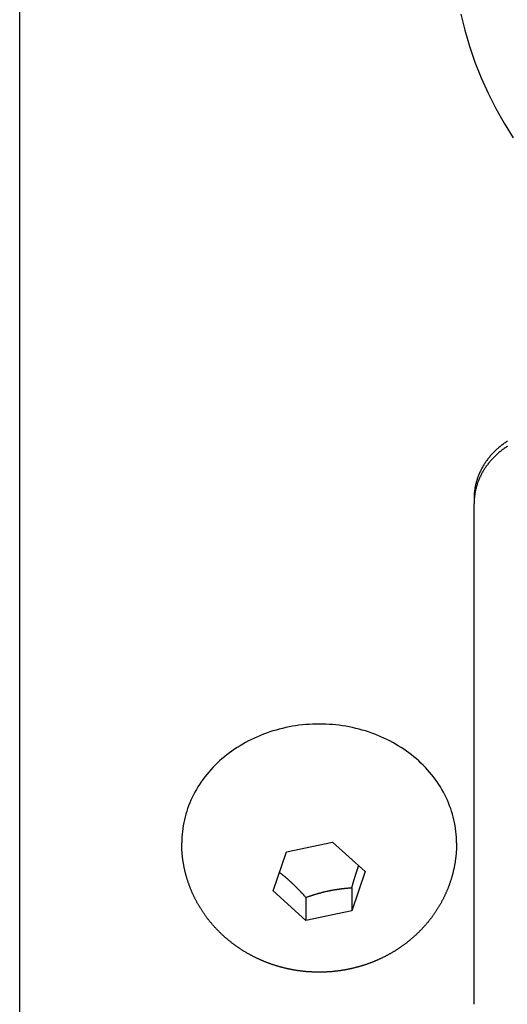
# Model space of a CAD drawing. Extents: x 1107 to 4046, y 937 to 3355.
# Tile 342 of 656: x 2125 to 2137, y 2635 to 2659. Entities that reach past the tile are written whole.
import ezdxf

# ---------------------------------------------------------------- set-up
doc = ezdxf.new("R2010")
doc.units = 0
doc.layers.add('KF_VIDA_L___C_REAR', color=7, linetype='CONTINUOUS')

# ---------------------------------------------------------------- blocks, each defined once
blk = doc.blocks.new('KF_VIDA_L___C_REAR')
at = {"layer": 'KF_VIDA_L___C_REAR'}
for p, q in [((-62, 908), (-62, 1072)), ((-51, 958.487767), (-51, 958.362767)), ((-51, 946.238411), (-51, 958.362767)), ((-58.0774, 950.145928), (-58.0774, 950.145978)), ((-55.539939, 949.935317), (-54.42853, 950.169552)), ((-54.42853, 950.169552), (-53.638591, 949.453112)), ((-51.4226, 950.145928), (-51.4226, 950.145978)), ((-55.861409, 948.984643), (-55.539939, 949.935317)), ((-53.638591, 949.453112), (-53.960061, 948.502438)), ((-53.960061, 949.061238), (-53.960061, 948.502438)), ((-55.07147, 948.268204), (-55.861409, 948.984643)), ((-55.07147, 948.827004), (-55.07147, 948.268204)), ((-53.960061, 948.502438), (-55.07147, 948.268204))]:
    blk.add_line(p, q, dxfattribs=at)
for points in [[(-51.3172, 970.226, 0), (-51.2236, 969.834, 0), (-51.1111, 969.445, 0), (-50.9798, 969.061, 0), (-50.8299, 968.682, 0), (-50.6618, 968.308, 0), (-50.4757, 967.941, 0), (-50.2719, 967.582, 0), (-50.0509, 967.23, 0)], [(-50.1914, 959.879, 0), (-50.211, 959.866, 0), (-50.2305, 959.853, 0), (-50.2497, 959.84, 0), (-50.2688, 959.827, 0), (-50.2877, 959.813, 0), (-50.3063, 959.799, 0), (-50.3248, 959.785, 0), (-50.3431, 959.771, 0), (-50.3612, 959.757, 0), (-50.3791, 959.742, 0), (-50.3968, 959.727, 0), (-50.4142, 959.713, 0), (-50.4315, 959.697, 0), (-50.4485, 959.682, 0), (-50.4653, 959.667, 0), (-50.4819, 959.651, 0), (-50.4983, 959.635, 0), (-50.5144, 959.619, 0), (-50.5303, 959.603, 0), (-50.546, 959.587, 0), (-50.5615, 959.57, 0), (-50.5767, 959.553, 0), (-50.5917, 959.537, 0), (-50.6064, 959.52, 0), (-50.6209, 959.502, 0), (-50.6352, 959.485, 0), (-50.6492, 959.468, 0), (-50.6629, 959.45, 0), (-50.6764, 959.432, 0), (-50.6897, 959.414, 0), (-50.7027, 959.396, 0), (-50.7155, 959.378, 0), (-50.7279, 959.36, 0), (-50.7402, 959.341, 0), (-50.7521, 959.323, 0), (-50.7638, 959.304, 0), (-50.7753, 959.285, 0), (-50.7864, 959.267, 0), (-50.7973, 959.247, 0), (-50.808, 959.228, 0), (-50.8183, 959.209, 0), (-50.8284, 959.19, 0), (-50.8382, 959.17, 0), (-50.8478, 959.151, 0), (-50.857, 959.131, 0), (-50.866, 959.111, 0), (-50.8747, 959.091, 0), (-50.8831, 959.071, 0), (-50.8912, 959.051, 0), (-50.8991, 959.031, 0), (-50.9066, 959.011, 0), (-50.9139, 958.991, 0), (-50.9209, 958.97, 0), (-50.9276, 958.95, 0), (-50.934, 958.929, 0), (-50.9401, 958.909, 0), (-50.9459, 958.888, 0), (-50.9514, 958.867, 0), (-50.9566, 958.846, 0), (-50.9616, 958.826, 0), (-50.9662, 958.805, 0), (-50.9706, 958.784, 0), (-50.9746, 958.763, 0), (-50.9784, 958.742, 0), (-50.9818, 958.721, 0), (-50.985, 958.7, 0), (-50.9878, 958.679, 0), (-50.9904, 958.658, 0), (-50.9926, 958.636, 0), (-50.9946, 958.615, 0), (-50.9962, 958.594, 0), (-50.9976, 958.573, 0), (-50.9986, 958.552, 0), (-50.9994, 958.53, 0), (-50.9998, 958.509, 0), (-51, 958.488, 0)], [(-50.1914, 959.754, 0), (-50.211, 959.741, 0), (-50.2305, 959.728, 0), (-50.2497, 959.715, 0), (-50.2688, 959.702, 0), (-50.2877, 959.688, 0), (-50.3063, 959.674, 0), (-50.3248, 959.66, 0), (-50.3431, 959.646, 0), (-50.3612, 959.632, 0), (-50.3791, 959.617, 0), (-50.3968, 959.602, 0), (-50.4142, 959.588, 0), (-50.4315, 959.572, 0), (-50.4485, 959.557, 0), (-50.4653, 959.542, 0), (-50.4819, 959.526, 0), (-50.4983, 959.51, 0), (-50.5144, 959.494, 0), (-50.5303, 959.478, 0), (-50.546, 959.462, 0), (-50.5615, 959.445, 0), (-50.5767, 959.428, 0), (-50.5917, 959.412, 0), (-50.6064, 959.395, 0), (-50.6209, 959.377, 0), (-50.6352, 959.36, 0), (-50.6492, 959.343, 0), (-50.6629, 959.325, 0), (-50.6764, 959.307, 0), (-50.6897, 959.289, 0), (-50.7027, 959.271, 0), (-50.7155, 959.253, 0), (-50.7279, 959.235, 0), (-50.7402, 959.216, 0), (-50.7521, 959.198, 0), (-50.7638, 959.179, 0), (-50.7753, 959.16, 0), (-50.7864, 959.142, 0), (-50.7973, 959.122, 0), (-50.808, 959.103, 0), (-50.8183, 959.084, 0), (-50.8284, 959.065, 0), (-50.8382, 959.045, 0), (-50.8478, 959.026, 0), (-50.857, 959.006, 0), (-50.866, 958.986, 0), (-50.8747, 958.966, 0), (-50.8831, 958.946, 0), (-50.8912, 958.926, 0), (-50.8991, 958.906, 0), (-50.9066, 958.886, 0), (-50.9139, 958.866, 0), (-50.9209, 958.845, 0), (-50.9276, 958.825, 0), (-50.934, 958.804, 0), (-50.9401, 958.784, 0), (-50.9459, 958.763, 0), (-50.9514, 958.742, 0), (-50.9566, 958.721, 0), (-50.9616, 958.701, 0), (-50.9662, 958.68, 0), (-50.9706, 958.659, 0), (-50.9746, 958.638, 0), (-50.9784, 958.617, 0), (-50.9818, 958.596, 0), (-50.985, 958.575, 0), (-50.9878, 958.554, 0), (-50.9904, 958.533, 0), (-50.9926, 958.511, 0), (-50.9946, 958.49, 0), (-50.9962, 958.469, 0), (-50.9976, 958.448, 0), (-50.9986, 958.427, 0), (-50.9994, 958.405, 0), (-50.9998, 958.384, 0), (-51, 958.363, 0)], [(-51.4226, 950.146, 0), (-51.4236, 950.217, 0), (-51.4266, 950.287, 0), (-51.4316, 950.358, 0), (-51.4386, 950.428, 0), (-51.4476, 950.499, 0), (-51.4586, 950.569, 0), (-51.4716, 950.639, 0), (-51.4865, 950.708, 0), (-51.5034, 950.777, 0), (-51.5223, 950.846, 0), (-51.5431, 950.915, 0), (-51.5659, 950.982, 0), (-51.5905, 951.05, 0), (-51.6171, 951.117, 0), (-51.6456, 951.183, 0), (-51.6759, 951.249, 0), (-51.7081, 951.314, 0), (-51.7421, 951.378, 0), (-51.7779, 951.442, 0), (-51.8155, 951.504, 0), (-51.8549, 951.566, 0), (-51.896, 951.627, 0), (-51.9388, 951.688, 0), (-51.9834, 951.747, 0), (-52.0296, 951.805, 0), (-52.0774, 951.863, 0), (-52.1269, 951.919, 0), (-52.1779, 951.974, 0), (-52.2305, 952.028, 0), (-52.2846, 952.081, 0), (-52.3401, 952.133, 0), (-52.3972, 952.184, 0), (-52.4556, 952.233, 0), (-52.5155, 952.281, 0), (-52.5766, 952.328, 0), (-52.6391, 952.373, 0), (-52.7029, 952.418, 0), (-52.7679, 952.461, 0), (-52.8341, 952.502, 0), (-52.9014, 952.542, 0), (-52.9698, 952.581, 0), (-53.0394, 952.618, 0), (-53.1099, 952.653, 0), (-53.1815, 952.687, 0), (-53.254, 952.72, 0), (-53.3274, 952.751, 0), (-53.4016, 952.78, 0), (-53.4767, 952.808, 0), (-53.5525, 952.835, 0), (-53.629, 952.859, 0), (-53.7063, 952.882, 0), (-53.7841, 952.904, 0), (-53.8625, 952.923, 0), (-53.9415, 952.941, 0), (-54.021, 952.958, 0), (-54.1009, 952.972, 0), (-54.1811, 952.985, 0), (-54.2618, 952.996, 0), (-54.3427, 953.006, 0), (-54.4239, 953.014, 0), (-54.5052, 953.02, 0), (-54.5867, 953.024, 0), (-54.6683, 953.027, 0), (-54.75, 953.028, 0), (-54.8317, 953.027, 0), (-54.9133, 953.024, 0), (-54.9948, 953.02, 0), (-55.0761, 953.014, 0), (-55.1573, 953.006, 0), (-55.2382, 952.996, 0), (-55.3189, 952.985, 0), (-55.3991, 952.972, 0), (-55.479, 952.958, 0), (-55.5585, 952.941, 0), (-55.6375, 952.923, 0), (-55.7159, 952.904, 0), (-55.7937, 952.882, 0), (-55.871, 952.859, 0), (-55.9475, 952.835, 0), (-56.0233, 952.808, 0), (-56.0984, 952.78, 0), (-56.1726, 952.751, 0), (-56.246, 952.72, 0), (-56.3185, 952.687, 0), (-56.3901, 952.653, 0), (-56.4606, 952.618, 0), (-56.5302, 952.581, 0), (-56.5986, 952.542, 0), (-56.6659, 952.502, 0), (-56.7321, 952.461, 0), (-56.7971, 952.418, 0), (-56.8609, 952.373, 0), (-56.9234, 952.328, 0), (-56.9845, 952.281, 0), (-57.0444, 952.233, 0), (-57.1028, 952.184, 0), (-57.1599, 952.133, 0), (-57.2154, 952.081, 0), (-57.2695, 952.028, 0), (-57.3221, 951.974, 0), (-57.3731, 951.919, 0), (-57.4226, 951.863, 0), (-57.4704, 951.805, 0), (-57.5166, 951.747, 0), (-57.5612, 951.688, 0), (-57.604, 951.627, 0), (-57.6451, 951.566, 0), (-57.6845, 951.504, 0), (-57.7221, 951.442, 0), (-57.7579, 951.378, 0), (-57.7919, 951.314, 0), (-57.8241, 951.249, 0), (-57.8544, 951.183, 0), (-57.8829, 951.117, 0), (-57.9095, 951.05, 0), (-57.9341, 950.982, 0), (-57.9569, 950.915, 0), (-57.9777, 950.846, 0), (-57.9966, 950.777, 0), (-58.0135, 950.708, 0), (-58.0284, 950.639, 0), (-58.0414, 950.569, 0), (-58.0524, 950.499, 0), (-58.0614, 950.428, 0), (-58.0684, 950.358, 0), (-58.0734, 950.287, 0), (-58.0764, 950.217, 0), (-58.0774, 950.146, 0)], [(-51.4226, 950.146, 0), (-51.4226, 950.131, 0), (-51.4228, 950.115, 0), (-51.423, 950.1, 0), (-51.4232, 950.085, 0), (-51.4236, 950.07, 0), (-51.424, 950.054, 0), (-51.4246, 950.039, 0), (-51.4252, 950.024, 0), (-51.4258, 950.009, 0), (-51.4266, 949.993, 0), (-51.4274, 949.978, 0), (-51.4283, 949.963, 0), (-51.4293, 949.948, 0), (-51.4304, 949.932, 0), (-51.4315, 949.917, 0), (-51.4328, 949.902, 0), (-51.4341, 949.887, 0), (-51.4355, 949.872, 0), (-51.4369, 949.856, 0), (-51.4385, 949.841, 0), (-51.4401, 949.826, 0), (-51.4418, 949.811, 0), (-51.4435, 949.796, 0), (-51.4454, 949.781, 0), (-51.4473, 949.766, 0), (-51.4493, 949.75, 0), (-51.4514, 949.735, 0), (-51.4535, 949.72, 0), (-51.4558, 949.705, 0), (-51.4581, 949.69, 0), (-51.4605, 949.675, 0), (-51.4629, 949.66, 0), (-51.4654, 949.645, 0), (-51.4681, 949.63, 0), (-51.4707, 949.615, 0), (-51.4735, 949.6, 0), (-51.4763, 949.585, 0), (-51.4793, 949.57, 0), (-51.4822, 949.555, 0), (-51.4853, 949.54, 0), (-51.4884, 949.526, 0), (-51.4916, 949.511, 0), (-51.4949, 949.496, 0), (-51.4983, 949.481, 0), (-51.5017, 949.466, 0), (-51.5052, 949.452, 0), (-51.5088, 949.437, 0), (-51.5125, 949.422, 0), (-51.5162, 949.407, 0), (-51.52, 949.393, 0), (-51.5239, 949.378, 0), (-51.5278, 949.363, 0), (-51.5319, 949.349, 0), (-51.536, 949.334, 0), (-51.5401, 949.32, 0), (-51.5444, 949.305, 0), (-51.5487, 949.291, 0), (-51.5531, 949.276, 0), (-51.5575, 949.262, 0), (-51.5621, 949.247, 0), (-51.5667, 949.233, 0), (-51.5713, 949.218, 0), (-51.5761, 949.204, 0), (-51.5809, 949.19, 0), (-51.5858, 949.176, 0), (-51.5908, 949.161, 0), (-51.5958, 949.147, 0), (-51.6009, 949.133, 0), (-51.6061, 949.119, 0), (-51.6113, 949.105, 0), (-51.6166, 949.091, 0), (-51.622, 949.076, 0), (-51.6274, 949.062, 0), (-51.6329, 949.048, 0), (-51.6385, 949.034, 0), (-51.6442, 949.021, 0), (-51.6499, 949.007, 0), (-51.6557, 948.993, 0), (-51.6615, 948.979, 0), (-51.6674, 948.965, 0), (-51.6734, 948.951, 0), (-51.6794, 948.938, 0), (-51.6856, 948.924, 0), (-51.6917, 948.91, 0), (-51.698, 948.897, 0), (-51.7043, 948.883, 0), (-51.7106, 948.87, 0), (-51.7171, 948.856, 0), (-51.7236, 948.843, 0), (-51.7301, 948.829, 0), (-51.7368, 948.816, 0), (-51.7434, 948.802, 0), (-51.7502, 948.789, 0), (-51.757, 948.776, 0), (-51.7639, 948.763, 0), (-51.7708, 948.749, 0), (-51.7778, 948.736, 0), (-51.7848, 948.723, 0), (-51.792, 948.71, 0), (-51.7991, 948.697, 0), (-51.8064, 948.684, 0), (-51.8137, 948.671, 0), (-51.821, 948.658, 0), (-51.8284, 948.645, 0), (-51.8359, 948.632, 0), (-51.8434, 948.62, 0), (-51.851, 948.607, 0), (-51.8587, 948.594, 0), (-51.8664, 948.581, 0), (-51.8741, 948.569, 0), (-51.8819, 948.556, 0), (-51.8898, 948.544, 0), (-51.8978, 948.531, 0), (-51.9057, 948.519, 0), (-51.9138, 948.506, 0), (-51.9219, 948.494, 0), (-51.93, 948.482, 0), (-51.9382, 948.469, 0), (-51.9465, 948.457, 0), (-51.9548, 948.445, 0), (-51.9632, 948.433, 0), (-51.9716, 948.421, 0), (-51.9801, 948.409, 0), (-51.9886, 948.397, 0), (-51.9972, 948.385, 0), (-52.0058, 948.373, 0), (-52.0145, 948.361, 0), (-52.0233, 948.349, 0), (-52.032, 948.337, 0), (-52.0409, 948.326, 0), (-52.0498, 948.314, 0), (-52.0587, 948.302, 0), (-52.0677, 948.291, 0), (-52.0767, 948.279, 0), (-52.0858, 948.268, 0), (-52.095, 948.256, 0), (-52.1042, 948.245, 0), (-52.1134, 948.234, 0), (-52.1227, 948.222, 0), (-52.132, 948.211, 0), (-52.1414, 948.2, 0), (-52.1508, 948.189, 0), (-52.1603, 948.178, 0), (-52.1698, 948.167, 0), (-52.1794, 948.156, 0), (-52.189, 948.145, 0), (-52.1986, 948.134, 0), (-52.2083, 948.123, 0), (-52.2181, 948.112, 0), (-52.2279, 948.101, 0), (-52.2377, 948.091, 0), (-52.2476, 948.08, 0), (-52.2575, 948.07, 0), (-52.2675, 948.059, 0), (-52.2775, 948.048, 0), (-52.2875, 948.038, 0), (-52.2976, 948.028, 0), (-52.3077, 948.017, 0), (-52.3179, 948.007, 0), (-52.3281, 947.997, 0), (-52.3384, 947.987, 0), (-52.3487, 947.976, 0), (-52.3591, 947.966, 0), (-52.3694, 947.956, 0), (-52.3799, 947.946, 0), (-52.3903, 947.936, 0), (-52.4008, 947.927, 0), (-52.4114, 947.917, 0), (-52.422, 947.907, 0), (-52.4326, 947.897, 0), (-52.4432, 947.887, 0), (-52.4539, 947.878, 0), (-52.4647, 947.868, 0), (-52.4754, 947.859, 0), (-52.4863, 947.849, 0), (-52.4971, 947.84, 0), (-52.508, 947.831, 0), (-52.5189, 947.821, 0), (-52.5299, 947.812, 0), (-52.5409, 947.803, 0), (-52.5519, 947.794, 0), (-52.5629, 947.784, 0), (-52.574, 947.775, 0), (-52.5852, 947.766, 0), (-52.5963, 947.757, 0), (-52.6075, 947.749, 0), (-52.6188, 947.74, 0), (-52.63, 947.731, 0), (-52.6413, 947.722, 0), (-52.6527, 947.714, 0), (-52.664, 947.705, 0), (-52.6754, 947.696, 0), (-52.6869, 947.688, 0), (-52.6983, 947.679, 0), (-52.7098, 947.671, 0), (-52.7214, 947.663, 0), (-52.7329, 947.654, 0), (-52.7445, 947.646, 0), (-52.7561, 947.638, 0), (-52.7678, 947.63, 0), (-52.7794, 947.622, 0), (-52.7911, 947.614, 0), (-52.8029, 947.606, 0), (-52.8146, 947.598, 0), (-52.8264, 947.59, 0), (-52.8383, 947.582, 0), (-52.8501, 947.574, 0), (-52.862, 947.566, 0), (-52.8739, 947.559, 0), (-52.8858, 947.551, 0), (-52.8978, 947.544, 0), (-52.9098, 947.536, 0), (-52.9218, 947.529, 0), (-52.9338, 947.521, 0), (-52.9459, 947.514, 0), (-52.958, 947.507, 0), (-52.9701, 947.499, 0), (-52.9822, 947.492, 0), (-52.9944, 947.485, 0), (-53.0066, 947.478, 0), (-53.0188, 947.471, 0), (-53.0311, 947.464, 0), (-53.0434, 947.457, 0), (-53.0557, 947.45, 0), (-53.068, 947.444, 0), (-53.0803, 947.437, 0), (-53.0927, 947.43, 0), (-53.1051, 947.423, 0), (-53.1175, 947.417, 0), (-53.1299, 947.41, 0), (-53.1424, 947.404, 0), (-53.1549, 947.397, 0), (-53.1674, 947.391, 0), (-53.1799, 947.385, 0), (-53.1925, 947.378, 0), (-53.205, 947.372, 0), (-53.2176, 947.366, 0), (-53.2303, 947.36, 0), (-53.2429, 947.354, 0), (-53.2555, 947.348, 0), (-53.2682, 947.342, 0), (-53.2809, 947.336, 0), (-53.2936, 947.33, 0), (-53.3064, 947.324, 0), (-53.3191, 947.319, 0), (-53.3319, 947.313, 0), (-53.3447, 947.307, 0), (-53.3575, 947.302, 0), (-53.3704, 947.296, 0), (-53.3832, 947.291, 0), (-53.3961, 947.286, 0), (-53.409, 947.28, 0), (-53.4219, 947.275, 0), (-53.4348, 947.27, 0), (-53.4478, 947.264, 0), (-53.4608, 947.259, 0), (-53.4737, 947.254, 0), (-53.4867, 947.249, 0), (-53.4997, 947.244, 0), (-53.5128, 947.239, 0), (-53.5258, 947.234, 0), (-53.5389, 947.23, 0), (-53.552, 947.225, 0), (-53.5651, 947.22, 0), (-53.5782, 947.216, 0), (-53.5913, 947.211, 0), (-53.6044, 947.206, 0), (-53.6176, 947.202, 0), (-53.6307, 947.197, 0), (-53.6439, 947.193, 0), (-53.6571, 947.189, 0), (-53.6703, 947.184, 0), (-53.6836, 947.18, 0), (-53.6968, 947.176, 0), (-53.7101, 947.172, 0), (-53.7233, 947.168, 0), (-53.7366, 947.164, 0), (-53.7499, 947.16, 0), (-53.7632, 947.156, 0), (-53.7765, 947.152, 0), (-53.7898, 947.148, 0), (-53.8032, 947.145, 0), (-53.8165, 947.141, 0), (-53.8299, 947.137, 0), (-53.8433, 947.134, 0), (-53.8567, 947.13, 0), (-53.8701, 947.127, 0), (-53.8835, 947.123, 0), (-53.8969, 947.12, 0), (-53.9103, 947.117, 0), (-53.9238, 947.113, 0), (-53.9372, 947.11, 0), (-53.9507, 947.107, 0), (-53.9641, 947.104, 0), (-53.9776, 947.101, 0), (-53.9911, 947.098, 0), (-54.0046, 947.095, 0), (-54.0181, 947.092, 0), (-54.0317, 947.089, 0), (-54.0452, 947.087, 0), (-54.0587, 947.084, 0), (-54.0723, 947.081, 0), (-54.0858, 947.079, 0), (-54.0994, 947.076, 0), (-54.113, 947.074, 0), (-54.1265, 947.071, 0), (-54.1401, 947.069, 0), (-54.1537, 947.066, 0), (-54.1673, 947.064, 0), (-54.1809, 947.062, 0), (-54.1946, 947.06, 0), (-54.2082, 947.057, 0), (-54.2218, 947.055, 0), (-54.2355, 947.053, 0), (-54.2491, 947.051, 0), (-54.2628, 947.049, 0), (-54.2764, 947.048, 0), (-54.2901, 947.046, 0), (-54.3037, 947.044, 0), (-54.3174, 947.042, 0), (-54.3311, 947.041, 0), (-54.3448, 947.039, 0), (-54.3585, 947.038, 0), (-54.3722, 947.036, 0), (-54.3859, 947.035, 0), (-54.3996, 947.033, 0), (-54.4133, 947.032, 0), (-54.427, 947.031, 0), (-54.4407, 947.029, 0), (-54.4544, 947.028, 0), (-54.4682, 947.027, 0), (-54.4819, 947.026, 0), (-54.4956, 947.025, 0), (-54.5093, 947.024, 0), (-54.5231, 947.023, 0), (-54.5368, 947.022, 0), (-54.5506, 947.022, 0), (-54.5643, 947.021, 0), (-54.5781, 947.02, 0), (-54.5918, 947.019, 0), (-54.6056, 947.019, 0), (-54.6193, 947.018, 0), (-54.6331, 947.018, 0), (-54.6468, 947.017, 0), (-54.6606, 947.017, 0), (-54.6743, 947.017, 0), (-54.6881, 947.016, 0), (-54.7018, 947.016, 0), (-54.7156, 947.016, 0), (-54.7294, 947.016, 0), (-54.7431, 947.016, 0), (-54.7569, 947.016, 0), (-54.7706, 947.016, 0), (-54.7844, 947.016, 0), (-54.7982, 947.016, 0), (-54.8119, 947.016, 0), (-54.8257, 947.017, 0), (-54.8394, 947.017, 0), (-54.8532, 947.017, 0), (-54.8669, 947.018, 0), (-54.8807, 947.018, 0), (-54.8945, 947.019, 0), (-54.9082, 947.019, 0), (-54.9219, 947.02, 0), (-54.9357, 947.021, 0), (-54.9494, 947.022, 0), (-54.9632, 947.022, 0), (-54.9769, 947.023, 0), (-54.9907, 947.024, 0), (-55.0044, 947.025, 0), (-55.0181, 947.026, 0), (-55.0318, 947.027, 0), (-55.0456, 947.028, 0), (-55.0593, 947.029, 0), (-55.073, 947.031, 0), (-55.0867, 947.032, 0), (-55.1004, 947.033, 0), (-55.1141, 947.035, 0), (-55.1278, 947.036, 0), (-55.1415, 947.038, 0), (-55.1552, 947.039, 0), (-55.1689, 947.041, 0), (-55.1826, 947.042, 0), (-55.1963, 947.044, 0), (-55.2099, 947.046, 0), (-55.2236, 947.048, 0), (-55.2372, 947.049, 0), (-55.2509, 947.051, 0), (-55.2645, 947.053, 0), (-55.2782, 947.055, 0), (-55.2918, 947.057, 0), (-55.3054, 947.06, 0), (-55.3191, 947.062, 0), (-55.3327, 947.064, 0), (-55.3463, 947.066, 0), (-55.3599, 947.069, 0), (-55.3735, 947.071, 0), (-55.387, 947.074, 0), (-55.4006, 947.076, 0), (-55.4142, 947.079, 0), (-55.4277, 947.081, 0), (-55.4413, 947.084, 0), (-55.4548, 947.087, 0), (-55.4683, 947.089, 0), (-55.4819, 947.092, 0), (-55.4954, 947.095, 0), (-55.5089, 947.098, 0), (-55.5224, 947.101, 0), (-55.5359, 947.104, 0), (-55.5493, 947.107, 0), (-55.5628, 947.11, 0), (-55.5762, 947.113, 0), (-55.5897, 947.117, 0), (-55.6031, 947.12, 0), (-55.6165, 947.123, 0), (-55.6299, 947.127, 0), (-55.6433, 947.13, 0), (-55.6567, 947.134, 0), (-55.6701, 947.137, 0), (-55.6835, 947.141, 0), (-55.6968, 947.145, 0), (-55.7102, 947.148, 0), (-55.7235, 947.152, 0), (-55.7368, 947.156, 0), (-55.7501, 947.16, 0), (-55.7634, 947.164, 0), (-55.7767, 947.168, 0), (-55.7899, 947.172, 0), (-55.8032, 947.176, 0), (-55.8164, 947.18, 0), (-55.8297, 947.184, 0), (-55.8429, 947.189, 0), (-55.8561, 947.193, 0), (-55.8693, 947.197, 0), (-55.8824, 947.202, 0), (-55.8956, 947.206, 0), (-55.9087, 947.211, 0), (-55.9218, 947.216, 0), (-55.935, 947.22, 0), (-55.948, 947.225, 0), (-55.9611, 947.23, 0), (-55.9742, 947.234, 0), (-55.9872, 947.239, 0), (-56.0003, 947.244, 0), (-56.0133, 947.249, 0), (-56.0263, 947.254, 0), (-56.0393, 947.259, 0), (-56.0522, 947.264, 0), (-56.0652, 947.27, 0), (-56.0781, 947.275, 0), (-56.091, 947.28, 0), (-56.1039, 947.286, 0), (-56.1168, 947.291, 0), (-56.1296, 947.296, 0), (-56.1425, 947.302, 0), (-56.1553, 947.307, 0), (-56.1681, 947.313, 0), (-56.1809, 947.319, 0), (-56.1936, 947.325, 0), (-56.2064, 947.33, 0), (-56.2191, 947.336, 0), (-56.2318, 947.342, 0), (-56.2445, 947.348, 0), (-56.2571, 947.354, 0), (-56.2698, 947.36, 0), (-56.2824, 947.366, 0), (-56.295, 947.372, 0), (-56.3075, 947.378, 0), (-56.3201, 947.385, 0), (-56.3326, 947.391, 0), (-56.3451, 947.397, 0), (-56.3576, 947.404, 0), (-56.3701, 947.41, 0), (-56.3825, 947.417, 0), (-56.3949, 947.423, 0), (-56.4073, 947.43, 0), (-56.4197, 947.437, 0), (-56.432, 947.444, 0), (-56.4444, 947.45, 0), (-56.4567, 947.457, 0), (-56.4689, 947.464, 0), (-56.4812, 947.471, 0), (-56.4934, 947.478, 0), (-56.5056, 947.485, 0), (-56.5178, 947.492, 0), (-56.5299, 947.499, 0), (-56.542, 947.507, 0), (-56.5541, 947.514, 0), (-56.5662, 947.521, 0), (-56.5782, 947.529, 0), (-56.5902, 947.536, 0), (-56.6022, 947.544, 0), (-56.6142, 947.551, 0), (-56.6261, 947.559, 0), (-56.638, 947.566, 0), (-56.6499, 947.574, 0), (-56.6618, 947.582, 0), (-56.6736, 947.59, 0), (-56.6854, 947.598, 0), (-56.6971, 947.606, 0), (-56.7089, 947.614, 0), (-56.7206, 947.622, 0), (-56.7322, 947.63, 0), (-56.7439, 947.638, 0), (-56.7555, 947.646, 0), (-56.7671, 947.654, 0), (-56.7786, 947.663, 0), (-56.7902, 947.671, 0), (-56.8017, 947.679, 0), (-56.8131, 947.688, 0), (-56.8246, 947.696, 0), (-56.8359, 947.705, 0), (-56.8473, 947.714, 0), (-56.8586, 947.722, 0), (-56.87, 947.731, 0), (-56.8812, 947.74, 0), (-56.8925, 947.749, 0), (-56.9037, 947.757, 0), (-56.9148, 947.766, 0), (-56.926, 947.775, 0), (-56.9371, 947.784, 0), (-56.9481, 947.794, 0), (-56.9591, 947.803, 0), (-56.9701, 947.812, 0), (-56.9811, 947.821, 0), (-56.992, 947.831, 0), (-57.0029, 947.84, 0), (-57.0137, 947.849, 0), (-57.0246, 947.859, 0), (-57.0353, 947.868, 0), (-57.0461, 947.878, 0), (-57.0568, 947.888, 0), (-57.0674, 947.897, 0), (-57.078, 947.907, 0), (-57.0886, 947.917, 0), (-57.0992, 947.927, 0), (-57.1097, 947.936, 0), (-57.1201, 947.946, 0), (-57.1306, 947.956, 0), (-57.141, 947.966, 0), (-57.1513, 947.976, 0), (-57.1616, 947.987, 0), (-57.1719, 947.997, 0), (-57.1821, 948.007, 0), (-57.1923, 948.017, 0), (-57.2024, 948.028, 0), (-57.2125, 948.038, 0), (-57.2226, 948.049, 0), (-57.2326, 948.059, 0), (-57.2425, 948.07, 0), (-57.2524, 948.08, 0), (-57.2623, 948.091, 0), (-57.2722, 948.101, 0), (-57.282, 948.112, 0), (-57.2917, 948.123, 0), (-57.3014, 948.134, 0), (-57.3111, 948.145, 0), (-57.3207, 948.156, 0), (-57.3302, 948.167, 0), (-57.3397, 948.178, 0), (-57.3492, 948.189, 0), (-57.3586, 948.2, 0), (-57.368, 948.211, 0), (-57.3773, 948.222, 0), (-57.3866, 948.234, 0), (-57.3959, 948.245, 0), (-57.405, 948.256, 0), (-57.4142, 948.268, 0), (-57.4233, 948.279, 0), (-57.4323, 948.291, 0), (-57.4413, 948.302, 0), (-57.4502, 948.314, 0), (-57.4591, 948.326, 0), (-57.468, 948.337, 0), (-57.4768, 948.349, 0), (-57.4855, 948.361, 0), (-57.4942, 948.373, 0), (-57.5028, 948.385, 0), (-57.5114, 948.397, 0), (-57.5199, 948.409, 0), (-57.5284, 948.421, 0), (-57.5368, 948.433, 0), (-57.5452, 948.445, 0), (-57.5535, 948.457, 0), (-57.5618, 948.469, 0), (-57.57, 948.482, 0), (-57.5781, 948.494, 0), (-57.5862, 948.506, 0), (-57.5943, 948.519, 0), (-57.6023, 948.531, 0), (-57.6102, 948.544, 0), (-57.6181, 948.556, 0), (-57.6259, 948.569, 0), (-57.6336, 948.581, 0), (-57.6413, 948.594, 0), (-57.649, 948.607, 0), (-57.6566, 948.62, 0), (-57.6641, 948.632, 0), (-57.6716, 948.645, 0), (-57.679, 948.658, 0), (-57.6863, 948.671, 0), (-57.6936, 948.684, 0), (-57.7009, 948.697, 0), (-57.708, 948.71, 0), (-57.7151, 948.723, 0), (-57.7222, 948.736, 0), (-57.7292, 948.749, 0), (-57.7361, 948.763, 0), (-57.743, 948.776, 0), (-57.7498, 948.789, 0), (-57.7565, 948.802, 0), (-57.7632, 948.816, 0), (-57.7698, 948.829, 0), (-57.7764, 948.843, 0), (-57.7829, 948.856, 0), (-57.7893, 948.87, 0), (-57.7957, 948.883, 0), (-57.802, 948.897, 0), (-57.8082, 948.91, 0), (-57.8144, 948.924, 0), (-57.8205, 948.938, 0), (-57.8266, 948.951, 0), (-57.8325, 948.965, 0), (-57.8384, 948.979, 0), (-57.8443, 948.993, 0), (-57.8501, 949.007, 0), (-57.8558, 949.021, 0), (-57.8614, 949.035, 0), (-57.867, 949.049, 0), (-57.8725, 949.063, 0), (-57.878, 949.077, 0), (-57.8834, 949.091, 0), (-57.8887, 949.105, 0), (-57.8939, 949.119, 0), (-57.8991, 949.133, 0), (-57.9042, 949.147, 0), (-57.9092, 949.161, 0), (-57.9142, 949.176, 0), (-57.9191, 949.19, 0), (-57.9239, 949.204, 0), (-57.9286, 949.219, 0), (-57.9333, 949.233, 0), (-57.9379, 949.247, 0), (-57.9425, 949.262, 0), (-57.9469, 949.276, 0), (-57.9513, 949.291, 0), (-57.9557, 949.305, 0), (-57.9599, 949.32, 0), (-57.9641, 949.334, 0), (-57.9682, 949.349, 0), (-57.9722, 949.363, 0), (-57.9762, 949.378, 0), (-57.9801, 949.393, 0), (-57.9839, 949.407, 0), (-57.9876, 949.422, 0), (-57.9913, 949.437, 0), (-57.9949, 949.451, 0), (-57.9984, 949.466, 0), (-58.0018, 949.481, 0), (-58.0052, 949.496, 0), (-58.0084, 949.511, 0), (-58.0117, 949.526, 0), (-58.0148, 949.54, 0), (-58.0179, 949.555, 0), (-58.0208, 949.57, 0), (-58.0238, 949.585, 0), (-58.0266, 949.6, 0), (-58.0294, 949.615, 0), (-58.032, 949.63, 0), (-58.0346, 949.645, 0), (-58.0372, 949.66, 0), (-58.0396, 949.675, 0), (-58.042, 949.69, 0), (-58.0443, 949.705, 0), (-58.0465, 949.72, 0), (-58.0487, 949.735, 0), (-58.0508, 949.75, 0), (-58.0528, 949.766, 0), (-58.0547, 949.781, 0), (-58.0565, 949.796, 0), (-58.0583, 949.811, 0), (-58.06, 949.826, 0), (-58.0616, 949.841, 0), (-58.0631, 949.856, 0), (-58.0646, 949.872, 0), (-58.066, 949.887, 0), (-58.0673, 949.902, 0), (-58.0685, 949.917, 0), (-58.0696, 949.932, 0), (-58.0707, 949.948, 0), (-58.0717, 949.963, 0), (-58.0726, 949.978, 0), (-58.0734, 949.993, 0), (-58.0742, 950.009, 0), (-58.0749, 950.024, 0), (-58.0755, 950.039, 0), (-58.076, 950.054, 0), (-58.0764, 950.07, 0), (-58.0768, 950.085, 0), (-58.077, 950.1, 0), (-58.0772, 950.115, 0), (-58.0774, 950.131, 0), (-58.0774, 950.146, 0)], [(-53.9601, 949.061, 0), (-53.9581, 949.068, 0), (-53.9561, 949.075, 0), (-53.9541, 949.082, 0), (-53.9521, 949.089, 0), (-53.9501, 949.096, 0), (-53.9481, 949.102, 0), (-53.9462, 949.109, 0), (-53.9442, 949.116, 0), (-53.9423, 949.122, 0), (-53.9404, 949.129, 0), (-53.9384, 949.136, 0), (-53.9365, 949.142, 0), (-53.9346, 949.149, 0), (-53.9327, 949.155, 0), (-53.9308, 949.162, 0), (-53.929, 949.168, 0), (-53.9271, 949.174, 0), (-53.9252, 949.181, 0), (-53.9234, 949.187, 0), (-53.9215, 949.193, 0), (-53.9197, 949.199, 0), (-53.9178, 949.206, 0), (-53.916, 949.212, 0), (-53.9142, 949.218, 0), (-53.9123, 949.224, 0), (-53.9105, 949.23, 0), (-53.9087, 949.236, 0), (-53.9069, 949.242, 0), (-53.9051, 949.248, 0), (-53.9033, 949.254, 0), (-53.9015, 949.26, 0), (-53.8998, 949.266, 0), (-53.898, 949.272, 0), (-53.8962, 949.277, 0), (-53.8945, 949.283, 0), (-53.8927, 949.289, 0), (-53.8909, 949.295, 0), (-53.8892, 949.301, 0), (-53.8875, 949.306, 0), (-53.8857, 949.312, 0), (-53.884, 949.318, 0), (-53.8823, 949.323, 0), (-53.8805, 949.329, 0), (-53.8788, 949.334, 0), (-53.8771, 949.34, 0), (-53.8754, 949.345, 0), (-53.8737, 949.351, 0), (-53.872, 949.356, 0), (-53.8703, 949.362, 0), (-53.8686, 949.367, 0), (-53.8669, 949.373, 0), (-53.8652, 949.378, 0), (-53.8635, 949.384, 0), (-53.8618, 949.389, 0), (-53.8601, 949.394, 0), (-53.8585, 949.4, 0), (-53.8568, 949.405, 0), (-53.8551, 949.41, 0), (-53.8535, 949.415, 0), (-53.8518, 949.421, 0), (-53.8501, 949.426, 0), (-53.8485, 949.431, 0), (-53.8468, 949.436, 0), (-53.8452, 949.441, 0), (-53.8435, 949.447, 0), (-53.8419, 949.452, 0), (-53.8402, 949.457, 0), (-53.8386, 949.462, 0), (-53.8369, 949.467, 0), (-53.8353, 949.472, 0), (-53.8336, 949.477, 0), (-53.832, 949.482, 0), (-53.8304, 949.487, 0), (-53.8287, 949.492, 0), (-53.8271, 949.497, 0), (-53.8255, 949.502, 0), (-53.8238, 949.507, 0), (-53.8222, 949.512, 0), (-53.8206, 949.517, 0), (-53.819, 949.522, 0), (-53.8173, 949.527, 0), (-53.8157, 949.532, 0), (-53.8141, 949.537, 0), (-53.8125, 949.542, 0), (-53.8108, 949.547, 0), (-53.8092, 949.551, 0), (-53.8076, 949.556, 0), (-53.806, 949.561, 0), (-53.8044, 949.566, 0), (-53.8027, 949.571, 0), (-53.8011, 949.576, 0), (-53.7995, 949.58, 0), (-53.7979, 949.585, 0), (-53.7963, 949.59, 0), (-53.7946, 949.595, 0)], [(-55.7099, 949.433, 0), (-55.703, 949.427, 0), (-55.6961, 949.422, 0), (-55.6892, 949.417, 0), (-55.6824, 949.411, 0), (-55.6756, 949.406, 0), (-55.6688, 949.401, 0), (-55.6621, 949.395, 0), (-55.6553, 949.39, 0), (-55.6487, 949.385, 0), (-55.642, 949.379, 0), (-55.6353, 949.374, 0), (-55.6287, 949.369, 0), (-55.6221, 949.363, 0), (-55.6155, 949.358, 0), (-55.609, 949.353, 0), (-55.6024, 949.347, 0), (-55.5959, 949.342, 0), (-55.5894, 949.336, 0), (-55.5829, 949.331, 0), (-55.5764, 949.326, 0), (-55.57, 949.32, 0), (-55.5635, 949.315, 0), (-55.5571, 949.309, 0), (-55.5507, 949.304, 0), (-55.5443, 949.298, 0), (-55.5379, 949.293, 0), (-55.5315, 949.287, 0), (-55.5251, 949.282, 0), (-55.5187, 949.276, 0), (-55.5123, 949.27, 0), (-55.506, 949.265, 0), (-55.4996, 949.259, 0), (-55.4933, 949.254, 0), (-55.4869, 949.248, 0), (-55.4806, 949.242, 0), (-55.4742, 949.236, 0), (-55.4679, 949.231, 0), (-55.4615, 949.225, 0), (-55.4552, 949.219, 0), (-55.4488, 949.213, 0), (-55.4425, 949.208, 0), (-55.4361, 949.202, 0), (-55.4298, 949.196, 0), (-55.4234, 949.19, 0), (-55.417, 949.184, 0), (-55.4107, 949.178, 0), (-55.4043, 949.172, 0), (-55.3979, 949.166, 0), (-55.3915, 949.16, 0), (-55.3851, 949.154, 0), (-55.3787, 949.148, 0), (-55.3722, 949.141, 0), (-55.3658, 949.135, 0), (-55.3593, 949.129, 0), (-55.3529, 949.123, 0), (-55.3464, 949.116, 0), (-55.3399, 949.11, 0), (-55.3334, 949.103, 0), (-55.3268, 949.097, 0), (-55.3203, 949.09, 0), (-55.3137, 949.084, 0), (-55.3071, 949.077, 0), (-55.3005, 949.071, 0), (-55.2939, 949.064, 0), (-55.2872, 949.057, 0), (-55.2805, 949.05, 0), (-55.2738, 949.044, 0), (-55.2671, 949.037, 0), (-55.2603, 949.03, 0), (-55.2535, 949.023, 0), (-55.2467, 949.016, 0), (-55.2399, 949.009, 0), (-55.233, 949.002, 0), (-55.2261, 948.994, 0), (-55.2191, 948.987, 0), (-55.2122, 948.98, 0), (-55.2052, 948.972, 0), (-55.1981, 948.965, 0), (-55.191, 948.957, 0), (-55.1839, 948.95, 0), (-55.1767, 948.942, 0), (-55.1695, 948.934, 0), (-55.1623, 948.927, 0), (-55.155, 948.919, 0), (-55.1476, 948.911, 0), (-55.1402, 948.903, 0), (-55.1328, 948.895, 0), (-55.1253, 948.887, 0), (-55.1178, 948.878, 0), (-55.1102, 948.87, 0), (-55.1026, 948.862, 0), (-55.0949, 948.853, 0), (-55.0871, 948.844, 0), (-55.0793, 948.836, 0), (-55.0715, 948.827, 0)], [(-55.0715, 948.827, 0), (-55.058, 948.832, 0), (-55.0447, 948.837, 0), (-55.0315, 948.841, 0), (-55.0184, 948.846, 0), (-55.0054, 948.85, 0), (-54.9925, 948.855, 0), (-54.9798, 948.859, 0), (-54.9671, 948.863, 0), (-54.9545, 948.868, 0), (-54.9421, 948.872, 0), (-54.9297, 948.876, 0), (-54.9174, 948.88, 0), (-54.9052, 948.884, 0), (-54.893, 948.888, 0), (-54.881, 948.892, 0), (-54.869, 948.895, 0), (-54.8571, 948.899, 0), (-54.8452, 948.903, 0), (-54.8335, 948.906, 0), (-54.8218, 948.91, 0), (-54.8101, 948.913, 0), (-54.7985, 948.917, 0), (-54.787, 948.92, 0), (-54.7755, 948.923, 0), (-54.7641, 948.927, 0), (-54.7527, 948.93, 0), (-54.7414, 948.933, 0), (-54.7301, 948.936, 0), (-54.7189, 948.939, 0), (-54.7077, 948.942, 0), (-54.6965, 948.945, 0), (-54.6854, 948.948, 0), (-54.6743, 948.951, 0), (-54.6632, 948.954, 0), (-54.6522, 948.957, 0), (-54.6412, 948.96, 0), (-54.6302, 948.962, 0), (-54.6192, 948.965, 0), (-54.6083, 948.968, 0), (-54.5974, 948.97, 0), (-54.5864, 948.973, 0), (-54.5755, 948.975, 0), (-54.5647, 948.978, 0), (-54.5538, 948.98, 0), (-54.5429, 948.983, 0), (-54.5321, 948.985, 0), (-54.5212, 948.987, 0), (-54.5103, 948.989, 0), (-54.4995, 948.992, 0), (-54.4886, 948.994, 0), (-54.4777, 948.996, 0), (-54.4669, 948.998, 0), (-54.456, 949, 0), (-54.4451, 949.002, 0), (-54.4342, 949.005, 0), (-54.4233, 949.007, 0), (-54.4123, 949.009, 0), (-54.4013, 949.01, 0), (-54.3904, 949.012, 0), (-54.3793, 949.014, 0), (-54.3683, 949.016, 0), (-54.3572, 949.018, 0), (-54.3462, 949.02, 0), (-54.335, 949.021, 0), (-54.3239, 949.023, 0), (-54.3127, 949.025, 0), (-54.3014, 949.027, 0), (-54.2901, 949.028, 0), (-54.2788, 949.03, 0), (-54.2674, 949.031, 0), (-54.256, 949.033, 0), (-54.2445, 949.034, 0), (-54.233, 949.036, 0), (-54.2214, 949.037, 0), (-54.2098, 949.039, 0), (-54.1981, 949.04, 0), (-54.1863, 949.042, 0), (-54.1745, 949.043, 0), (-54.1626, 949.044, 0), (-54.1506, 949.045, 0), (-54.1385, 949.047, 0), (-54.1264, 949.048, 0), (-54.1142, 949.049, 0), (-54.1019, 949.05, 0), (-54.0895, 949.051, 0), (-54.077, 949.053, 0), (-54.0644, 949.054, 0), (-54.0518, 949.055, 0), (-54.039, 949.056, 0), (-54.0261, 949.057, 0), (-54.0131, 949.058, 0), (-54, 949.059, 0), (-53.9868, 949.06, 0), (-53.9735, 949.06, 0), (-53.9601, 949.061, 0)]]:
    blk.add_polyline3d(points, dxfattribs=at)

msp = doc.modelspace()

# ---------------------------------------------------------------- block references
at = {"layer": 'KF_VIDA_L___C_REAR'}
msp.add_blockref('KF_VIDA_L___C_REAR', (2186.979, 1689.213), dxfattribs=at)

doc.saveas('drawing.dxf')
